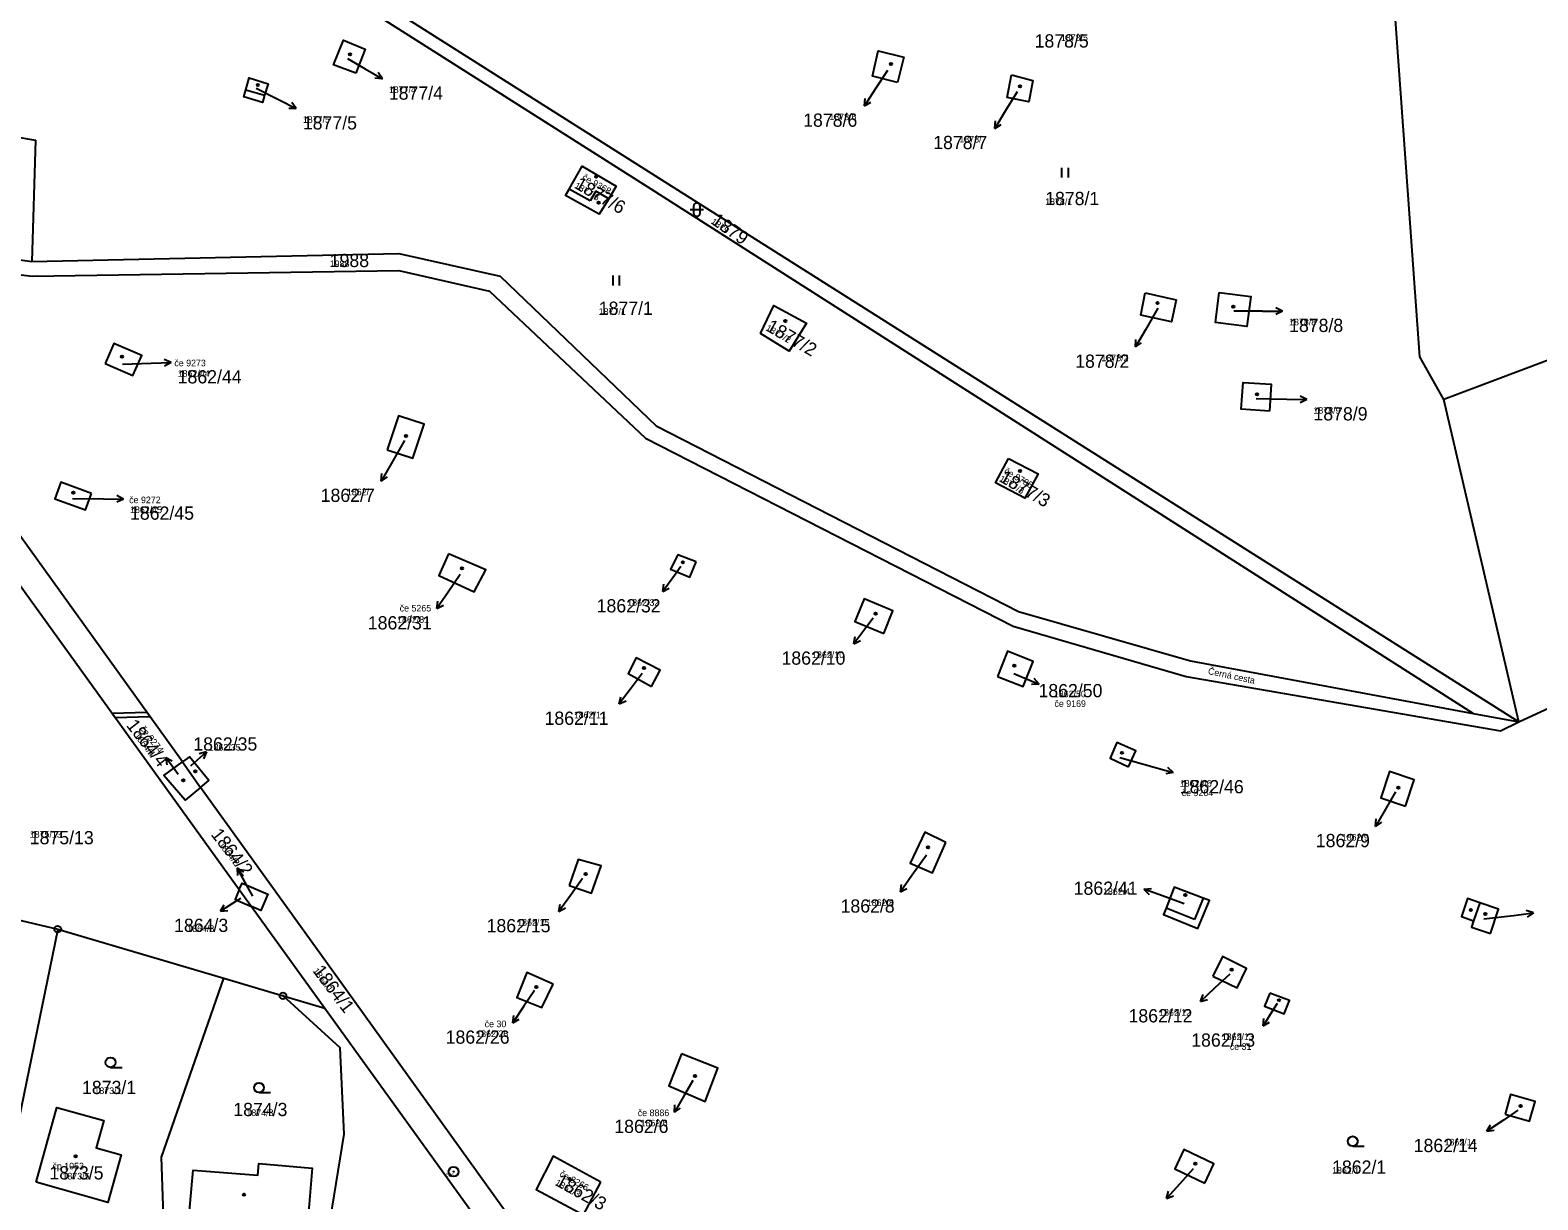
# Model space of a CAD drawing. Extents: x -763628 to -761565, y -976033 to -973833.
# Drawn here: x -763228.1 to -763000.2, y -975218.9 to -975042.1 of the extents above; entities that cross this region are included whole.
import ezdxf

# ---------------------------------------------------------------- set-up
doc = ezdxf.new("R2010")
doc.units = 0
for name, color, linetype in [('KN_cisla parcel 1000', 7, 'Continuous'), ('KN_cisla parcel 500', 7, 'Continuous'), ('KN_cisla parcel znacky', 7, 'Continuous'), ('KN_cisla popisna 500', 7, 'Continuous'), ('KN_hranice parcel', 7, 'Continuous'), ('KN_popisy', 7, 'Continuous'), ('KN_vecna bremena', 7, 'Continuous'), ('KN_vnitrni kresba parcel', 7, 'Continuous'), ('KN_znacky bodu BP', 7, 'Continuous'), ('KN_znacky budov', 7, 'Continuous'), ('KN_znacky kultur', 7, 'Continuous')]:
    doc.layers.add(name, color=color, linetype=linetype)

msp = doc.modelspace()

# ---------------------------------------------------------------- linework, layer by layer
at = {"layer": 'KN_cisla parcel znacky'}
for p, q in [((-763180.14, -975046.39), (-763177.47, -975047.96)), ((-763177.47, -975047.96), (-763174.87, -975049.46)), ((-763174.87, -975049.46), (-763175.99, -975049.39)), ((-763174.87, -975049.46), (-763175.49, -975048.53)), ((-763098.47, -975048.2), (-763100.34, -975051.06)), ((-763193.96, -975050.89), (-763190.56, -975052.62)), ((-763100.34, -975051.06), (-763101.97, -975053.58)), ((-763078.88, -975051.42), (-763080.69, -975054.39)), ((-763190.56, -975052.62), (-763187.89, -975053.98)), ((-763187.89, -975053.98), (-763189.01, -975053.97)), ((-763187.89, -975053.98), (-763188.55, -975053.08)), ((-763101.97, -975053.58), (-763101.85, -975052.46)), ((-763101.97, -975053.58), (-763101.01, -975053.01)), ((-763080.69, -975054.39), (-763082.24, -975056.96)), ((-763082.24, -975056.96), (-763082.15, -975055.85)), ((-763082.24, -975056.96), (-763081.29, -975056.36)), ((-763057.61, -975084.13), (-763059.5, -975087.4)), ((-763041.77, -975084.59), (-763046.12, -975084.59)), ((-763041.77, -975084.59), (-763038.77, -975084.59)), ((-763038.77, -975084.59), (-763039.77, -975084.09)), ((-763038.77, -975084.59), (-763039.77, -975085.09)), ((-763059.5, -975087.4), (-763061, -975090)), ((-763061, -975090), (-763060.93, -975088.88)), ((-763061, -975090), (-763060.07, -975089.38)), ((-763214.18, -975092.6), (-763209.82, -975092.46)), ((-763209.82, -975092.46), (-763206.82, -975092.36)), ((-763206.82, -975092.36), (-763207.84, -975091.89)), ((-763206.82, -975092.36), (-763207.8, -975092.89)), ((-763042.75, -975097.8), (-763038.09, -975097.89)), ((-763038.09, -975097.89), (-763035.09, -975097.94)), ((-763035.09, -975097.94), (-763036.1, -975098.43)), ((-763035.09, -975097.94), (-763036.08, -975097.42)), ((-763171.52, -975104.15), (-763173.54, -975107.67)), ((-763173.54, -975107.67), (-763175.04, -975110.27)), ((-763175.04, -975110.27), (-763174.97, -975109.15)), ((-763175.04, -975110.27), (-763174.11, -975109.65)), ((-763221.7, -975112.88), (-763217.02, -975112.93)), ((-763217.02, -975112.93), (-763214.02, -975112.98)), ((-763214.02, -975112.98), (-763215.03, -975113.47)), ((-763214.02, -975112.98), (-763215.01, -975112.46)), ((-763163.12, -975124.4), (-763164.93, -975127.06)), ((-763130.71, -975124.53), (-763132.47, -975126.96)), ((-763129.75, -975123.2), (-763130.71, -975124.53)), ((-763132.47, -975126.96), (-763132.29, -975125.85)), ((-763132.47, -975126.96), (-763131.48, -975126.44)), ((-763164.93, -975127.06), (-763166.61, -975129.55)), ((-763166.61, -975129.55), (-763166.46, -975128.44)), ((-763166.61, -975129.55), (-763165.63, -975129)), ((-763100.65, -975130.97), (-763101.76, -975132.46)), ((-763101.76, -975132.46), (-763103.57, -975134.86)), ((-763103.57, -975134.86), (-763103.36, -975133.76)), ((-763103.57, -975134.86), (-763102.56, -975134.36)), ((-763135.6, -975139.37), (-763137.23, -975141.56)), ((-763079.37, -975139.34), (-763078.34, -975139.79)), ((-763078.34, -975139.79), (-763075.58, -975140.96)), ((-763075.58, -975140.96), (-763076.3, -975140.11)), ((-763137.23, -975141.56), (-763139.04, -975143.96)), ((-763139.04, -975143.96), (-763138.83, -975142.86)), ((-763075.58, -975140.96), (-763076.7, -975141.03)), ((-763139.04, -975143.96), (-763138.03, -975143.46)), ((-763205.87, -975154.46), (-763207.63, -975152.03)), ((-763207.63, -975152.03), (-763206.64, -975152.55)), ((-763207.63, -975152.03), (-763207.45, -975153.14)), ((-763203.71, -975153.21), (-763201.48, -975151.2)), ((-763201.48, -975151.2), (-763202.56, -975151.5)), ((-763201.48, -975151.2), (-763201.89, -975152.24)), ((-763063.37, -975152.04), (-763058.19, -975153.5)), ((-763203.82, -975153.31), (-763203.71, -975153.21)), ((-763058.19, -975153.5), (-763055.31, -975154.33)), ((-763055.31, -975154.33), (-763056.41, -975154.53)), ((-763055.31, -975154.33), (-763056.13, -975153.57)), ((-763205.75, -975154.62), (-763205.87, -975154.46)), ((-763021.67, -975157.25), (-763023.2, -975159.86)), ((-763023.2, -975159.86), (-763024.7, -975162.46)), ((-763024.7, -975162.46), (-763024.63, -975161.34)), ((-763024.7, -975162.46), (-763023.77, -975161.84)), ((-763092.62, -975166.81), (-763094.81, -975169.9)), ((-763195.34, -975171.37), (-763196.8, -975168.74)), ((-763196.8, -975168.74), (-763195.87, -975169.38)), ((-763196.8, -975168.74), (-763196.75, -975169.86)), ((-763144.6, -975170.34), (-763146.43, -975172.88)), ((-763094.81, -975169.9), (-763096.53, -975172.36)), ((-763194.45, -975173.01), (-763195.34, -975171.37)), ((-763096.53, -975172.36), (-763096.37, -975171.25)), ((-763096.53, -975172.36), (-763095.55, -975171.83)), ((-763059.71, -975171.94), (-763058.6, -975171.82)), ((-763056.89, -975172.97), (-763059.71, -975171.94)), ((-763059.71, -975171.94), (-763058.94, -975172.76)), ((-763196.82, -975173.68), (-763199.36, -975175.27)), ((-763199.36, -975175.27), (-763198.78, -975174.32)), ((-763196.27, -975173.34), (-763196.82, -975173.68)), ((-763146.43, -975172.88), (-763148.19, -975175.31)), ((-763148.19, -975175.31), (-763148.01, -975174.2)), ((-763148.19, -975175.31), (-763147.2, -975174.79)), ((-763053.66, -975174.15), (-763056.89, -975172.97)), ((-763199.36, -975175.27), (-763198.25, -975175.16)), ((-763008.34, -975176.45), (-763003.82, -975175.91)), ((-763003.82, -975175.91), (-763000.84, -975175.54)), ((-763000.84, -975175.54), (-763001.9, -975175.17)), ((-763000.84, -975175.54), (-763001.77, -975176.16)), ((-763046.75, -975184.8), (-763048.98, -975186.88)), ((-763151.87, -975187.26), (-763153.46, -975189.65)), ((-763048.98, -975186.88), (-763051.18, -975188.93)), ((-763051.18, -975188.93), (-763050.78, -975187.88)), ((-763153.46, -975189.65), (-763155.14, -975192.14)), ((-763051.18, -975188.93), (-763050.1, -975188.61)), ((-763040.11, -975190.07), (-763041.7, -975192.61)), ((-763039.58, -975189.24), (-763040.11, -975190.07)), ((-763155.14, -975192.14), (-763154.99, -975191.03)), ((-763155.14, -975192.14), (-763154.16, -975191.59)), ((-763041.7, -975192.61), (-763041.59, -975191.5)), ((-763041.7, -975192.61), (-763040.74, -975192.03)), ((-763127.91, -975200.85), (-763129.2, -975203.05)), ((-763129.2, -975203.05), (-763130.7, -975205.65)), ((-763130.7, -975205.65), (-763130.63, -975204.53)), ((-763130.7, -975205.65), (-763129.77, -975205.03)), ((-763003.19, -975205.35), (-763005.36, -975206.84)), ((-763005.36, -975206.84), (-763007.85, -975208.52)), ((-763007.85, -975208.52), (-763007.3, -975207.54)), ((-763007.85, -975208.52), (-763006.74, -975208.37)), ((-763052.27, -975214.2), (-763054.3, -975216.46)), ((-763054.3, -975216.46), (-763056.31, -975218.69)), ((-763056.31, -975218.69), (-763056.01, -975217.61)), ((-763056.31, -975218.69), (-763055.27, -975218.28))]:
    msp.add_line(p, q, dxfattribs=at)
at = {"layer": 'KN_hranice parcel'}
for p, q in [((-762970.39, -975081.36), (-763014.38, -975097.95)), ((-763003.03, -975146.67), (-763014.38, -975097.95)), ((-763205.11, -975152.72), (-763239.84, -975104.41)), ((-763243.15, -975107.36), (-763196.5, -975172.02)), ((-763003.03, -975146.67), (-762990.36, -975140.77)), ((-763009.92, -975145.39), (-763003.03, -975146.67)), ((-763205.11, -975152.72), (-763202.35, -975156.56)), ((-763196.5, -975172.02), (-763194.66, -975174.57)), ((-763194.66, -975174.57), (-763183.58, -975189.92)), ((-763223.96, -975178), (-763198.86, -975185.41)), ((-763198.86, -975185.41), (-763189.89, -975188.06)), ((-763189.89, -975188.06), (-763183.58, -975189.92)), ((-763183.58, -975189.92), (-763130.1, -975264))]:
    msp.add_line(p, q, dxfattribs=at)
for points in [[(-763014.38, -975097.95), (-763018.02, -975091.5), (-763023.43, -975016.01)], [(-763009.92, -975145.39), (-763134.76, -975065.78), (-763208.89, -975018.78)], [(-763205.88, -975018.32), (-763133.69, -975064.09), (-763003.03, -975146.67)], [(-763178.9, -975048.6), (-763182.24, -975047.35), (-763180.76, -975043.65), (-763177.49, -975045), (-763178.9, -975048.6)], [(-763097, -975050.04), (-763100.77, -975049.09), (-763099.91, -975045.25), (-763096.04, -975046.22), (-763097, -975050.04)], [(-763195.52, -975051.15), (-763195, -975049.35), (-763192.12, -975050.21), (-763192.68, -975051.96), (-763192.98, -975053.03), (-763195.83, -975052.19), (-763195.52, -975051.15)], [(-763079.76, -975048.89), (-763076.51, -975049.71), (-763077.12, -975052.94), (-763080.41, -975052.32), (-763079.76, -975048.89)], [(-763140.64, -975067.59), (-763142.07, -975069.94), (-763147.16, -975067.11), (-763146.61, -975066.13), (-763144.64, -975062.7), (-763139.52, -975065.71), (-763140.64, -975067.59)], [(-763250.73, -975073.88), (-763227.87, -975077.11), (-763172.38, -975075.86), (-763157.07, -975079.3), (-763133.49, -975101.9), (-763078.67, -975130), (-763052.66, -975137.44), (-763009.92, -975145.39)], [(-763250.74, -975076.55), (-763227.84, -975079.31), (-763172.38, -975078.47), (-763158.68, -975081.58), (-763135.07, -975103.81), (-763079.47, -975132.19), (-763053.31, -975139.8), (-763005.81, -975148.01), (-763003.03, -975146.67)], [(-763059.52, -975081.81), (-763054.86, -975082.87), (-763055.57, -975086.2), (-763060.18, -975085.22), (-763059.52, -975081.81)], [(-763048.33, -975081.76), (-763043.58, -975082.36), (-763044.16, -975086.91), (-763048.91, -975086.31), (-763048.33, -975081.76)], [(-763117.71, -975087.95), (-763115.7, -975083.72), (-763110.75, -975086.4), (-763113.34, -975090.64), (-763117.71, -975087.95)], [(-763216.77, -975092.5), (-763212.59, -975094.3), (-763211.26, -975091.29), (-763215.46, -975089.46), (-763216.77, -975092.5)], [(-763040.72, -975099.69), (-763045, -975099.42), (-763044.71, -975095.37), (-763040.46, -975095.64), (-763040.72, -975099.69)], [(-763174.12, -975105.56), (-763170.25, -975106.81), (-763168.56, -975101.68), (-763172.43, -975100.43), (-763174.12, -975105.56)], [(-763080.19, -975106.84), (-763075.73, -975109.17), (-763077.71, -975112.87), (-763082.14, -975110.56), (-763080.19, -975106.84)], [(-763218.84, -975112.13), (-763223.49, -975110.42), (-763224.4, -975112.93), (-763219.74, -975114.61), (-763218.84, -975112.13)], [(-763164.85, -975121.28), (-763166.35, -975124.54), (-763160.98, -975127.01), (-763159.21, -975123.67), (-763164.85, -975121.28)], [(-763127.4, -975122.46), (-763130.19, -975121.42), (-763131.28, -975123.57), (-763128.38, -975124.78), (-763127.4, -975122.46)], [(-763099.05, -975133.33), (-763097.69, -975129.89), (-763102.03, -975128.09), (-763103.45, -975131.51), (-763099.05, -975133.33)], [(-763081.86, -975139.78), (-763077.96, -975141.31), (-763076.49, -975137.55), (-763080.37, -975135.98), (-763081.86, -975139.78)], [(-763134.16, -975141.3), (-763132.88, -975138.84), (-763136.48, -975136.97), (-763137.71, -975139.34), (-763134.16, -975141.3)], [(-763062.05, -975153.45), (-763060.96, -975151.04), (-763063.8, -975149.77), (-763064.8, -975152.15), (-763062.05, -975153.45)], [(-763202.35, -975156.56), (-763201.1, -975155.54), (-763204.05, -975151.95), (-763205.11, -975152.72)], [(-763202.35, -975156.56), (-763204.67, -975158.47), (-763207.89, -975154.75), (-763205.11, -975152.72)], [(-763020.19, -975159.38), (-763018.87, -975155.41), (-763022.59, -975154.17), (-763023.91, -975158.14), (-763020.19, -975159.38)], [(-763105.39, -975274.82), (-763122.89, -975267.09), (-763181.36, -975185.76), (-763202.35, -975156.56)], [(-763089.68, -975164.87), (-763092.87, -975163.31), (-763095.06, -975168), (-763091.68, -975169.5), (-763089.68, -975164.87)], [(-763146.63, -975171.38), (-763143.27, -975172.56), (-763141.81, -975168.43), (-763145.25, -975167.45), (-763146.63, -975171.38)], [(-763196.5, -975172.02), (-763197.13, -975173.52), (-763194.66, -975174.57)], [(-763196.5, -975172.02), (-763196.09, -975171.04), (-763192.18, -975172.72), (-763193.22, -975175.18), (-763194.66, -975174.57)], [(-763050.75, -975173.29), (-763055.13, -975171.66), (-763056.37, -975174.81), (-763056.74, -975175.75), (-763051.56, -975177.9), (-763049.8, -975173.65), (-763050.75, -975173.29)], [(-763246.53, -975174.38), (-763236.8, -975174.97), (-763223.96, -975178)], [(-763007.34, -975178.63), (-763006.09, -975174.96), (-763008.94, -975174), (-763010.78, -975173.37), (-763011.7, -975176.1), (-763009.87, -975176.72), (-763010.19, -975177.67), (-763007.34, -975178.63)], [(-763223.96, -975178), (-763229.9, -975206.96), (-763230.08, -975210.5), (-763232.31, -975225.27)], [(-763049.3, -975185.07), (-763045.64, -975186.87), (-763044.19, -975183.92), (-763047.85, -975182.12), (-763049.3, -975185.07)], [(-763207.75, -975227.23), (-763208.26, -975212.47), (-763198.86, -975185.41)], [(-763149.04, -975186.31), (-763153.03, -975184.52), (-763154.56, -975188.3), (-763150.74, -975189.85), (-763149.04, -975186.31)], [(-763184.81, -975234.77), (-763180.62, -975208.98), (-763181.24, -975195.94), (-763189.89, -975188.06)], [(-763040.69, -975187.64), (-763041.49, -975189.64), (-763038.5, -975190.78), (-763037.73, -975188.77), (-763040.69, -975187.64)], [(-763129.63, -975196.81), (-763131.57, -975201.66), (-763126.06, -975204.05), (-763124.14, -975199), (-763129.63, -975196.81)], [(-763005.1, -975205.97), (-763001.44, -975207.02), (-763000.58, -975204.03), (-763004.27, -975202.97), (-763005.1, -975205.97)], [(-763227.22, -975216.22), (-763224.07, -975204.95), (-763217, -975206.93), (-763218.12, -975211.06), (-763214.35, -975212.11), (-763216.37, -975219.31), (-763227.22, -975216.22)], [(-763050.51, -975216.37), (-763049.13, -975213.45), (-763053.69, -975211.3), (-763055.07, -975214.22), (-763050.51, -975216.37)], [(-763189.68, -975221.67), (-763190.03, -975225.69), (-763194.12, -975225.34), (-763194.03, -975224.32), (-763195.82, -975224.14), (-763195.89, -975225.17), (-763204.38, -975224.48), (-763203.48, -975214.41), (-763193.71, -975215.19), (-763193.55, -975213.39), (-763185.47, -975214.1), (-763186.13, -975221.99), (-763189.68, -975221.67)], [(-763141.86, -975216.23), (-763149.04, -975212.28), (-763151.62, -975217.36), (-763144.47, -975221.16), (-763141.86, -975216.23)]]:
    msp.add_lwpolyline(points, dxfattribs=at)
at = {"layer": 'KN_vecna bremena'}
msp.add_lwpolyline([(-763215.71, -975145.39), (-763215.28, -975145.99), (-763210.05, -975145.85), (-763210.47, -975145.26)], close=True, dxfattribs=at)
at = {"layer": 'KN_vnitrni kresba parcel'}
for p, q in [((-763195.52, -975051.15), (-763192.68, -975051.96)), ((-763236.66, -975057.15), (-763227.31, -975058.73)), ((-763227.31, -975058.73), (-763227.87, -975077.11)), ((-763143.44, -975067.91), (-763146.61, -975066.13)), ((-763142.57, -975066.45), (-763143.44, -975067.91)), ((-763140.64, -975067.59), (-763142.57, -975066.45)), ((-763052.09, -975176.54), (-763056.37, -975174.81)), ((-763050.75, -975173.29), (-763052.09, -975176.54)), ((-763008.94, -975174), (-763009.87, -975176.72))]:
    msp.add_line(p, q, dxfattribs=at)
at = {"layer": 'KN_znacky bodu BP'}
for centre, radius in [((-763223.96, -975178), 0.5), ((-763223.96, -975178), 0.0303), ((-763189.89, -975188.06), 0.5), ((-763189.89, -975188.06), 0.0303), ((-763164.1, -975214.64), 0.75), ((-763164.1, -975214.64), 0.03)]:
    msp.add_circle(centre, radius, dxfattribs=at)
at = {"layer": 'KN_znacky budov'}
for centre in [(-763179.76, -975045.77), (-763097.97, -975047.25), (-763193.7, -975050.43), (-763078.45, -975050.6), (-763142.54, -975064.25), (-763142.18, -975068.21), (-763057.67, -975083.35), (-763113.92, -975086.09), (-763046.21, -975083.93), (-763214.23, -975091.48), (-763042.61, -975097.15), (-763171.3, -975103.47), (-763078.45, -975108.75), (-763221.59, -975112), (-763129.44, -975122.54), (-763162.85, -975123.46), (-763100.29, -975130.3), (-763135.32, -975138.51), (-763079.33, -975138.18), (-763063.05, -975151.34), (-763203.17, -975154.12), (-763204.96, -975155.5), (-763021.25, -975156.62), (-763092.35, -975165.63), (-763144.12, -975169.65), (-763053.45, -975172.81), (-763010.29, -975175.08), (-763008.12, -975175.71), (-763046.45, -975184.13), (-763151.6, -975186.72), (-763039.28, -975188.72), (-763127.59, -975200.16), (-763002.77, -975204.71), (-763221.23, -975212.31), (-763051.95, -975213.41), (-763146.54, -975215.74), (-763195.81, -975218.14)]:
    msp.add_circle(centre, 0.175, dxfattribs=at)
at = {"layer": 'KN_znacky kultur'}
for p, q in [((-763072.12, -975064.41), (-763072.12, -975062.91)), ((-763071.12, -975064.41), (-763071.12, -975062.91)), ((-763128.32, -975069.25), (-763126.32, -975069.25)), ((-763127.82, -975068.75), (-763127.82, -975069.75)), ((-763126.82, -975069.75), (-763126.82, -975068.75)), ((-763139.99, -975080.7), (-763139.99, -975079.2)), ((-763138.99, -975080.7), (-763138.99, -975079.2)), ((-763215.97, -975198.88), (-763214.22, -975198.88)), ((-763193.52, -975202.69), (-763191.77, -975202.69)), ((-763028.15, -975210.8), (-763026.4, -975210.8))]:
    msp.add_line(p, q, dxfattribs=at)
for centre in [(-763215.97, -975198.13), (-763193.52, -975201.94), (-763028.15, -975210.05)]:
    msp.add_circle(centre, 0.75, dxfattribs=at)
for centre, start, end in [((-763127.32, -975068.75), 0, 180), ((-763127.32, -975069.75), 180, 359.9879)]:
    msp.add_arc(centre, 0.5, start, end, dxfattribs=at)

# ---------------------------------------------------------------- texts
at = {"layer": 'KN_cisla parcel 1000'}
for s, p in [('1878/5', (-763076.25, -975044.75)), ('1877/4', (-763173.89, -975052.63)), ('1877/5', (-763186.89, -975057.13)), ('1878/6', (-763111.24, -975056.72)), ('1878/7', (-763091.58, -975060.1)), ('1878/1', (-763074.65, -975068.56)), ('1988', (-763182.83, -975077.93)), ('1877/1', (-763142.15, -975085.15)), ('1878/8', (-763037.77, -975087.74)), ('1878/2', (-763070.11, -975093.15)), ('1862/44', (-763205.82, -975095.51)), ('1878/9', (-763034.09, -975101.1)), ('1862/7', (-763184.2, -975113.42)), ('1862/45', (-763213.02, -975116.11)), ('1862/32', (-763142.47, -975130.12)), ('1862/31', (-763177.07, -975132.69)), ('1862/10', (-763114.52, -975138.02)), ('1862/50', (-763075.66, -975142.94)), ('1862/11', (-763150.35, -975147.11)), ('1862/35', (-763203.45, -975151)), ('1862/46', (-763054.3, -975157.46)), ('1875/13', (-763228.18, -975165.16)), ('1862/9', (-763033.73, -975165.6)), ('1862/41', (-763070.34, -975172.8)), ('1862/8', (-763105.59, -975175.49)), ('1864/3', (-763206.36, -975178.41)), ('1862/15', (-763159.11, -975178.46)), ('1862/12', (-763062.05, -975192.08)), ('1862/26', (-763165.3, -975195.3)), ('1862/13', (-763052.57, -975195.75)), ('1873/1', (-763220.28, -975202.91)), ('1874/3', (-763197.41, -975206.24)), ('1862/6', (-763139.8, -975208.79)), ('1862/14', (-763018.93, -975211.68)), ('1862/1', (-763031.27, -975214.95)), ('1873/5', (-763225.21, -975215.82))]:
    msp.add_text(s, height=2, dxfattribs=at).set_placement(p)
for s, rotation, p in [('1877/6', 330, (-763145.94, -975065.91)), ('1879', 325, (-763125.3, -975071.26)), ('1877/2', 330, (-763117.01, -975087.43)), ('1877/3', 330, (-763081.72, -975110.23)), ('1864/4', 308, (-763213.68, -975147.22)), ('1864/2', 308, (-763200.89, -975163.7)), ('1864/1', 307, (-763185.47, -975184.33)), ('1862/3', 331, (-763148.86, -975216.62))]:
    msp.add_text(s, height=2, rotation=rotation, dxfattribs=at).set_placement(p)
at = {"layer": 'KN_cisla parcel 500'}
for s, p in [('1878/5', (-763072.28, -975043.75)), ('1877/4', (-763173.89, -975051.63)), ('1877/5', (-763186.89, -975056.13)), ('1878/6', (-763107.28, -975055.72)), ('1878/7', (-763087.62, -975059.1)), ('1878/1', (-763074.65, -975068.56)), ('1988', (-763182.83, -975077.93)), ('1877/1', (-763142.15, -975085.15)), ('1878/8', (-763037.77, -975086.74)), ('1878/2', (-763066.14, -975092.15)), ('1862/44', (-763205.82, -975094.51)), ('1878/9', (-763034.09, -975100.1)), ('1862/7', (-763180.23, -975112.42)), ('1862/45', (-763213.02, -975115.11)), ('1862/32', (-763137.84, -975129.12)), ('1862/31', (-763172.64, -975131.69)), ('1862/10', (-763109.89, -975137.02)), ('1862/50', (-763073.34, -975142.94)), ('1862/11', (-763145.92, -975146.11)), ('1862/35', (-763201.13, -975151)), ('1862/46', (-763054.3, -975156.46)), ('1875/13', (-763228.18, -975164.16)), ('1862/9', (-763029.8, -975164.6)), ('1862/41', (-763065.9, -975172.8)), ('1862/8', (-763101.62, -975174.49)), ('1862/15', (-763154.48, -975177.46)), ('1864/3', (-763204.37, -975178.41)), ('1862/12', (-763057.42, -975191.08)), ('1862/26', (-763160.67, -975194.3)), ('1862/13', (-763047.94, -975194.75)), ('1873/1', (-763218.4, -975202.91)), ('1874/3', (-763195.42, -975206.24)), ('1862/6', (-763135.83, -975207.79)), ('1862/14', (-763014.27, -975210.68)), ('1873/5', (-763223.23, -975215.82)), ('1862/1', (-763031.27, -975214.95))]:
    msp.add_text(s, height=1, dxfattribs=at).set_placement(p)
for s, rotation, p in [('1877/6', 330, (-763145.94, -975065.91)), ('1879', 325, (-763125.3, -975071.26)), ('1877/2', 330, (-763117.01, -975087.43)), ('1877/3', 330, (-763081.72, -975110.23)), ('1864/4', 308, (-763212.45, -975148.79)), ('1864/2', 308, (-763199.67, -975165.27)), ('1864/1', 307, (-763185.47, -975184.33)), ('1862/3', 331, (-763148.86, -975216.62))]:
    msp.add_text(s, height=1, rotation=rotation, dxfattribs=at).set_placement(p)
at = {"layer": 'KN_cisla popisna 500'}
for s, rotation, p in [('če 9368', 330, (-763144.77, -975064.63)), ('če 9705', 330, (-763080.96, -975109.05)), ('če 9274', 308, (-763211.59, -975147.72)), ('če 8266', 331, (-763148.18, -975215.26))]:
    msp.add_text(s, height=1, rotation=rotation, dxfattribs=at).set_placement(p)
for s, p in [('če 9273', (-763206.32, -975092.92)), ('če 9272', (-763213.15, -975113.61)), ('če 5265', (-763172.25, -975129.98)), ('če 9169', (-763073.25, -975144.4)), ('če 9264', (-763054.01, -975157.88)), ('če 30', (-763159.4, -975192.81)), ('če 31', (-763046.73, -975196.23)), ('če 8886', (-763136.25, -975206.25)), ('čp 1053', (-763224.75, -975214.3))]:
    msp.add_text(s, height=1, dxfattribs=at).set_placement(p)
at = {"layer": 'KN_popisy'}
msp.add_text('Černá cesta', height=1, rotation=348, dxfattribs=at).set_placement((-763050.1, -975139.43))
at = {"layer": 'KN_znacky bodu BP'}
msp.add_text('506', height=0.5, dxfattribs=at).set_placement((-763165.23, -975215.39))

doc.saveas('drawing.dxf')
